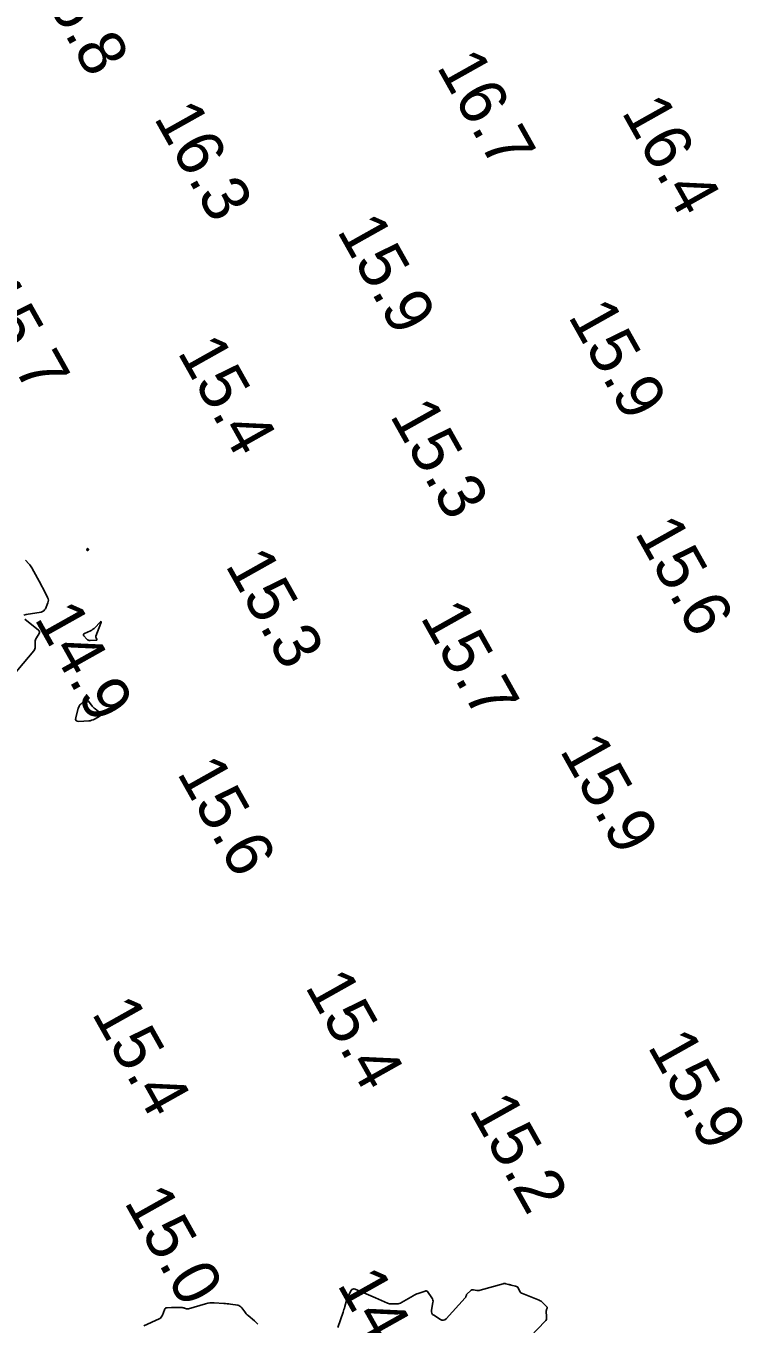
# Model space of a CAD drawing. Extents: x 1023796 to 1112670, y 656573 to 837340.
# Drawn here: x 1108730.5 to 1108806.4, y 682770.2 to 682907.4 of the extents above; entities that cross this region are included whole.
import ezdxf

# ---------------------------------------------------------------- set-up
doc = ezdxf.new("R2010")
doc.units = 0
doc.layers.add('V-CHAN-CONT-15FT', color=7, linetype='Continuous')
doc.layers.add('V-TOPO-SOUN', color=7, linetype='Continuous')

msp = doc.modelspace()

# ---------------------------------------------------------------- linework, layer by layer
at = {"layer": 'V-CHAN-CONT-15FT'}
for points in [[(1108737, 682852.18), (1108737.01, 682852.18), (1108737.02, 682852.17), (1108737.06, 682852.12), (1108737.07, 682852.11), (1108737.08, 682852.1), (1108737.08, 682852.09), (1108737.09, 682852.08), (1108737.12, 682852.04), (1108737.13, 682852.03), (1108737.13, 682852.02), (1108737.12, 682852.01), (1108737.11, 682852.01), (1108737, 682851.94), (1108736.99, 682851.94), (1108736.99, 682851.94), (1108736.98, 682851.94), (1108736.97, 682851.94), (1108736.94, 682851.97), (1108736.93, 682851.98), (1108736.93, 682851.99), (1108736.93, 682851.99), (1108736.93, 682852), (1108736.99, 682852.17), (1108736.99, 682852.18)], [(1108737.58, 682843.61), (1108737.7, 682843.7), (1108737.81, 682843.81), (1108738.3, 682844.32), (1108738.39, 682844.41), (1108738.44, 682844.42), (1108738.45, 682844.37), (1108738.41, 682844.25), (1108737.89, 682842.88), (1108737.88, 682842.84), (1108737.88, 682842.8), (1108737.89, 682842.75), (1108737.9, 682842.71), (1108737.98, 682842.55), (1108738, 682842.51), (1108737.99, 682842.49), (1108737.97, 682842.47), (1108737.93, 682842.46), (1108737.3, 682842.43), (1108737.19, 682842.43), (1108737.09, 682842.46), (1108737.01, 682842.51), (1108736.93, 682842.58), (1108736.63, 682842.92), (1108736.58, 682842.99), (1108736.57, 682843.06), (1108736.61, 682843.12), (1108736.69, 682843.17), (1108737.32, 682843.46), (1108737.45, 682843.53)], [(1108737.44, 682833.99), (1108737.29, 682833.95), (1108737.13, 682833.93), (1108736.08, 682833.88), (1108735.9, 682833.89), (1108735.79, 682833.96), (1108735.74, 682834.09), (1108735.76, 682834.27), (1108736.03, 682835.26), (1108736.07, 682835.39), (1108736.13, 682835.5), (1108736.2, 682835.61), (1108736.3, 682835.7), (1108736.7, 682836.07), (1108736.8, 682836.13), (1108736.89, 682836.15), (1108736.98, 682836.12), (1108737.07, 682836.04), (1108737.42, 682835.59), (1108737.51, 682835.49), (1108737.61, 682835.39), (1108737.71, 682835.29), (1108737.81, 682835.2), (1108738.33, 682834.79), (1108738.42, 682834.69), (1108738.45, 682834.6), (1108738.41, 682834.52), (1108738.3, 682834.44), (1108737.73, 682834.11), (1108737.59, 682834.04)]]:
    msp.add_lwpolyline(points, close=True, dxfattribs=at)
for points in [[(1108730.46, 682850.92), (1108730.82, 682850.53), (1108730.9, 682850.43), (1108730.98, 682850.33), (1108731.06, 682850.22), (1108731.12, 682850.11), (1108732.11, 682848.3), (1108732.19, 682848.14), (1108732.28, 682847.98), (1108732.36, 682847.82), (1108732.45, 682847.66), (1108732.79, 682846.99), (1108732.85, 682846.84), (1108732.87, 682846.69), (1108732.86, 682846.55), (1108732.81, 682846.4), (1108732.55, 682845.79), (1108732.47, 682845.66), (1108732.37, 682845.55), (1108732.25, 682845.48), (1108732.1, 682845.44), (1108730.51, 682845.18), (1108730.26, 682845.11)], [(1108730.38, 682844.68), (1108731.83, 682843.53), (1108731.91, 682843.45), (1108731.94, 682843.36), (1108731.94, 682843.26), (1108731.89, 682843.16), (1108731.6, 682842.72), (1108731.54, 682842.62), (1108731.5, 682842.51), (1108731.48, 682842.39), (1108731.47, 682842.27), (1108731.48, 682841.78), (1108731.47, 682841.66), (1108731.45, 682841.54), (1108731.4, 682841.44), (1108731.33, 682841.34), (1108727.78, 682837.1)], [(1108763.46, 682769.79), (1108764, 682771.41), (1108764.05, 682771.56), (1108764.1, 682771.71), (1108764.14, 682771.86), (1108764.18, 682772.01), (1108764.35, 682772.64), (1108764.39, 682772.79), (1108764.44, 682772.92), (1108764.5, 682773.06), (1108764.57, 682773.19), (1108764.85, 682773.71), (1108764.93, 682773.81), (1108765.03, 682773.87), (1108765.14, 682773.89), (1108765.27, 682773.85), (1108766.46, 682773.37), (1108766.7, 682773.26), (1108766.94, 682773.16), (1108767.18, 682773.06), (1108767.42, 682772.95), (1108768.68, 682772.39), (1108768.8, 682772.34), (1108768.92, 682772.31), (1108769.05, 682772.29), (1108769.17, 682772.29), (1108769.69, 682772.3), (1108769.82, 682772.31), (1108769.94, 682772.34), (1108770.06, 682772.38), (1108770.17, 682772.44), (1108771.4, 682773.16), (1108771.53, 682773.23), (1108771.65, 682773.29), (1108771.78, 682773.35), (1108771.92, 682773.4), (1108772.68, 682773.66), (1108772.7, 682773.67), (1108772.73, 682773.67), (1108772.75, 682773.67), (1108772.77, 682773.67), (1108772.87, 682773.65), (1108772.89, 682773.64), (1108772.91, 682773.63), (1108772.92, 682773.62), (1108772.94, 682773.6), (1108773.39, 682772.95), (1108773.46, 682772.83), (1108773.5, 682772.7), (1108773.51, 682772.58), (1108773.5, 682772.44), (1108773.35, 682771.64), (1108773.34, 682771.47), (1108773.37, 682771.32), (1108773.46, 682771.19), (1108773.59, 682771.09), (1108774.28, 682770.65), (1108774.44, 682770.57), (1108774.6, 682770.56), (1108774.74, 682770.61), (1108774.88, 682770.73), (1108776.92, 682772.94), (1108776.95, 682772.97), (1108776.97, 682773.01), (1108776.98, 682773.04), (1108776.99, 682773.08), (1108777.03, 682773.23), (1108777.04, 682773.27), (1108777.05, 682773.3), (1108777.08, 682773.33), (1108777.1, 682773.36), (1108777.47, 682773.69), (1108777.54, 682773.74), (1108777.61, 682773.77), (1108777.69, 682773.78), (1108777.78, 682773.78), (1108778.13, 682773.73), (1108778.22, 682773.72), (1108778.31, 682773.72), (1108778.39, 682773.73), (1108778.48, 682773.75), (1108780.91, 682774.43), (1108780.98, 682774.45), (1108781.05, 682774.45), (1108781.12, 682774.45), (1108781.19, 682774.43), (1108781.47, 682774.36), (1108781.54, 682774.34), (1108781.61, 682774.32), (1108781.68, 682774.3), (1108781.75, 682774.29), (1108782.23, 682774.18), (1108782.32, 682774.15), (1108782.39, 682774.11), (1108782.45, 682774.05), (1108782.51, 682773.97), (1108782.68, 682773.63), (1108782.73, 682773.55), (1108782.8, 682773.48), (1108782.87, 682773.43), (1108782.95, 682773.39), (1108784.72, 682772.68), (1108784.83, 682772.63), (1108784.92, 682772.57), (1108785.02, 682772.5), (1108785.1, 682772.42), (1108785.53, 682771.98), (1108785.56, 682771.95), (1108785.57, 682771.92), (1108785.57, 682771.88), (1108785.56, 682771.85), (1108785.5, 682771.7), (1108785.49, 682771.66), (1108785.48, 682771.62), (1108785.47, 682771.58), (1108785.47, 682771.55), (1108785.51, 682770.88), (1108785.51, 682770.76), (1108785.48, 682770.65), (1108785.43, 682770.55), (1108785.35, 682770.46), (1108783.81, 682768.85)], [(1108742.95, 682769.99), (1108744.59, 682770.73), (1108744.7, 682770.8), (1108744.8, 682770.88), (1108744.87, 682770.99), (1108744.93, 682771.11), (1108745.12, 682771.67), (1108745.17, 682771.76), (1108745.23, 682771.83), (1108745.32, 682771.87), (1108745.42, 682771.89), (1108745.87, 682771.91), (1108745.99, 682771.91), (1108746.1, 682771.91), (1108746.21, 682771.91), (1108746.32, 682771.91), (1108747.04, 682771.9), (1108747.09, 682771.89), (1108747.15, 682771.89), (1108747.2, 682771.87), (1108747.25, 682771.86), (1108747.45, 682771.78), (1108747.5, 682771.76), (1108747.55, 682771.76), (1108747.61, 682771.76), (1108747.66, 682771.77), (1108749.48, 682772.3), (1108749.7, 682772.36), (1108749.92, 682772.4), (1108750.15, 682772.41), (1108750.38, 682772.41), (1108751.4, 682772.35), (1108751.58, 682772.33), (1108751.75, 682772.32), (1108751.93, 682772.3), (1108752.1, 682772.27), (1108752.87, 682772.15), (1108753, 682772.12), (1108753.11, 682772.06), (1108753.21, 682771.99), (1108753.3, 682771.89), (1108753.61, 682771.45), (1108753.69, 682771.35), (1108753.78, 682771.24), (1108753.87, 682771.15), (1108753.97, 682771.06), (1108754.64, 682770.51), (1108754.68, 682770.48), (1108754.72, 682770.44), (1108754.76, 682770.4), (1108754.8, 682770.36), (1108754.96, 682770.2), (1108754.99, 682770.16)]]:
    msp.add_lwpolyline(points, dxfattribs=at)

# ---------------------------------------------------------------- texts
at = {"layer": 'V-TOPO-SOUN'}
for s, p in [('16.8 ', (1108730.89, 682913.07)), ('16.7 ', (1108773.83, 682903.1)), ('16.4 ', (1108793.36, 682898.31)), ('16.3 ', (1108743.95, 682897.69)), ('15.9 ', (1108763.3, 682885.75)), ('15.7 ', (1108724.62, 682879.38)), ('15.9 ', (1108787.71, 682876.72)), ('15.4 ', (1108746.44, 682872.92)), ('15.3 ', (1108768.88, 682866.22)), ('15.6 ', (1108794.75, 682853.82)), ('15.3 ', (1108751.49, 682850.41)), ('14.9 ', (1108731.32, 682844.77)), ('15.7 ', (1108772.1, 682844.9)), ('15.9 ', (1108786.83, 682830.82)), ('15.6 ', (1108746.39, 682828.43)), ('15.4 ', (1108759.92, 682805.86)), ('15.4 ', (1108737.38, 682803.04)), ('15.9 ', (1108796.11, 682799.53)), ('15.2 ', (1108777.25, 682792.83)), ('15.0 ', (1108740.81, 682783.07)), ('14.6 ', (1108763.32, 682774.36))]:
    msp.add_text(s, height=5, rotation=299.3001, dxfattribs=at).set_placement(p)

doc.saveas('drawing.dxf')
